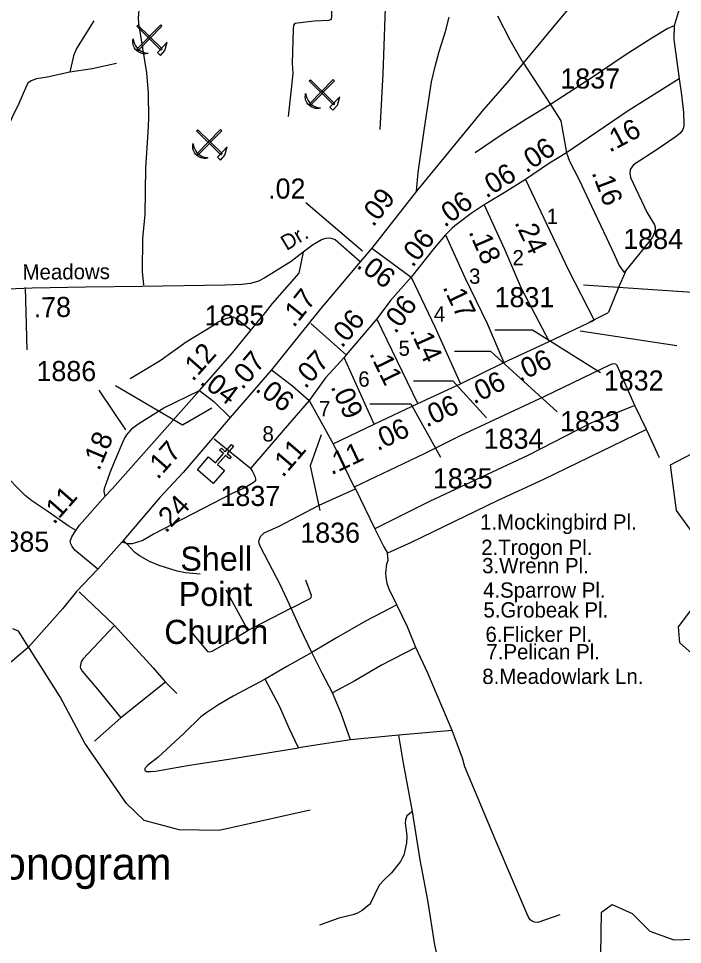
# Model space of a CAD drawing. Extents: x 2104537 to 2336408, y 34176 to 229611.
# Drawn here: x 2196405 to 2200536, y 68278 to 74040 of the extents above; entities that cross this region are included whole.
import ezdxf

# ---------------------------------------------------------------- set-up
doc = ezdxf.new("R2010")
doc.units = 0
for name, color, linetype in [('Exist Civil Demographics Community Label', 7, 'Continuous'), ('Exist Cultural Church CELL', 7, 'Continuous'), ('Exist Cultural Church Label', 7, 'Continuous'), ('Exist Geographical Quarry CELL', 7, 'Continuous'), ('Exist Hydrographic Creek Single Shore', 7, 'Continuous'), ('Exist Hydrographic Misc Water Feature', 7, 'Continuous'), ('Exist Road Non-System Type 51', 7, 'Continuous'), ('Exist Road Secondary Mileage Hundredths English Label', 7, 'Continuous'), ('Exist Road Secondary Type 51 Attributed', 7, 'Continuous'), ('Exist Road Secondary Type 51 Label', 7, 'Continuous'), ('Exist Road Secondary Type 51 Number Label', 7, 'Continuous')]:
    doc.layers.add(name, color=color, linetype=linetype)

msp = doc.modelspace()

# ---------------------------------------------------------------- linework, layer by layer
at = {"layer": 'Exist Cultural Church CELL'}
msp.add_lwpolyline([(2197587.5, 71311.7), (2197630.6, 71274.5), (2197680.5, 71332), (2197656.3, 71353), (2197666.7, 71365.1), (2197690.9, 71344.1), (2197730.3, 71389.6), (2197742.4, 71379.1), (2197703, 71333.6), (2197727.2, 71312.7), (2197716.8, 71300.6), (2197692.6, 71321.5), (2197642.7, 71264), (2197686.2, 71226.2), (2197616.6, 71145.7), (2197517.8, 71231.2)], close=True, dxfattribs=at)
at = {"layer": 'Exist Geographical Quarry CELL'}
for points in [[(2197298.5, 73850.8), (2197291, 73843.1), (2197139.9, 73991.2), (2197147.5, 73998.9)], [(2197297.1, 73992.8), (2197289.4, 74000.3), (2197141.3, 73849.3), (2197149, 73841.7)], [(2197210.4, 73824.1), (2197202.9, 73821.9), (2197197.1, 73820.5), (2197187.5, 73819.9), (2197179.5, 73820.9), (2197167.1, 73824.5), (2197152.9, 73830.5), (2197141.1, 73838.9), (2197132.2, 73847.1), (2197125.7, 73857.2), (2197119.7, 73869.7), (2197117.2, 73879), (2197115.7, 73890.2), (2197116.2, 73902.5), (2197117.7, 73913.2), (2197120.7, 73898.3), (2197123.5, 73888.7), (2197126.5, 73881.5), (2197133.3, 73869.8), (2197140.1, 73859.8), (2197145.2, 73853.1), (2197157.3, 73843.6), (2197167.5, 73836.2), (2197179.4, 73830.8), (2197191.1, 73827.1), (2197202.9, 73825.1)], [(2197269.3, 73827.8), (2197287.6, 73809.2), (2197315.4, 73840), (2197330.2, 73892.3)], [(2198371.8, 73510.6), (2198364.3, 73502.9), (2198213.2, 73651), (2198220.8, 73658.7)], [(2198370.4, 73652.5), (2198362.7, 73660.1), (2198214.6, 73509), (2198222.3, 73501.5)], [(2198283.7, 73483.9), (2198276.3, 73481.6), (2198270.4, 73480.3), (2198260.8, 73479.6), (2198252.8, 73480.6), (2198240.4, 73484.2), (2198226.2, 73490.2), (2198214.4, 73498.7), (2198205.5, 73506.9), (2198199, 73517), (2198193, 73529.5), (2198190.5, 73538.8), (2198189, 73550), (2198189.5, 73562.3), (2198191, 73573), (2198194, 73558), (2198196.8, 73548.5), (2198199.8, 73541.3), (2198206.6, 73529.6), (2198213.4, 73519.5), (2198218.5, 73512.9), (2198230.6, 73503.4), (2198240.9, 73496), (2198252.7, 73490.5), (2198264.5, 73486.9), (2198276.2, 73484.9)], [(2198342.6, 73487.5), (2198360.9, 73469), (2198388.7, 73499.7), (2198403.5, 73552.1)], [(2197671.5, 73199.7), (2197664, 73192), (2197513, 73340.1), (2197520.5, 73347.8)], [(2197670.2, 73341.7), (2197662.5, 73349.2), (2197514.3, 73198.2), (2197522, 73190.6)], [(2197583.4, 73173), (2197576, 73170.8), (2197570.1, 73169.4), (2197560.5, 73168.8), (2197552.5, 73169.8), (2197540.2, 73173.4), (2197525.9, 73179.4), (2197514.1, 73187.8), (2197505.2, 73196), (2197498.7, 73206.1), (2197492.7, 73218.6), (2197490.2, 73227.9), (2197488.8, 73239.1), (2197489.2, 73251.4), (2197490.7, 73262.1), (2197493.8, 73247.2), (2197496.5, 73237.6), (2197499.5, 73230.4), (2197506.3, 73218.7), (2197513.1, 73208.6), (2197518.2, 73202), (2197530.4, 73192.5), (2197540.6, 73185.1), (2197552.4, 73179.6), (2197564.2, 73176), (2197575.9, 73174)], [(2197642.3, 73176.6), (2197660.7, 73158.1), (2197688.4, 73188.8), (2197703.3, 73241.2)]]:
    msp.add_lwpolyline(points, close=True, dxfattribs=at)
at = {"layer": 'Exist Hydrographic Creek Single Shore'}
msp.add_lwpolyline([(2199594.7, 67682.9), (2199728.8, 67726.3), (2199877.9, 67851.3), (2199992.7, 67983.6), (2200025.7, 68084.7), (2200031.9, 68478.3), (2200097.7, 68526.2), (2200222.8, 68471.3), (2200331.9, 68360.9), (2200482.8, 68305.5), (2200723.7, 68314), (2200914.8, 68415.3), (2201079.9, 68599.1), (2201155.8, 68594.4)], dxfattribs=at)
at = {"layer": 'Exist Hydrographic Misc Water Feature'}
for points in [[(2200648.9, 70772.8), (2200497.8, 70979.1), (2200461.9, 71262), (2200818.9, 71448.7)], [(2201072.7, 69665.6), (2200519.7, 70155.2), (2200510.9, 70253.8), (2200650.7, 70438.1)], [(2198218.8, 69113.6), (2197653.7, 68986.7), (2197403.7, 68991.5), (2197185.8, 69048.2), (2197076.7, 69155.3), (2196816.7, 69531.1), (2196664.7, 69819.5), (2196403.7, 70228), (2196369.7, 70241.8)]]:
    msp.add_lwpolyline(points, dxfattribs=at)
at = {"layer": 'Exist Road Non-System Type 51'}
for p, q in [((2199538.4, 73775.1), (2199714, 73505.3)), ((2196446.3, 72365.3), (2196457.5, 71977.3)), ((2198444.4, 71947.1), (2198223.8, 72142)), ((2200311.1, 71483.3), (2200238.8, 71632.3)), ((2200393.3, 71306.2), (2200311.1, 71483.3)), ((2197847.4, 71239.5), (2197623, 71422.6)), ((2198361.6, 71393.9), (2198493.2, 71123.7)), ((2198493.2, 71123.7), (2198501.2, 71113.7)), ((2198501.2, 71113.7), (2198622.6, 70863.3)), ((2197081.5, 70769.7), (2197058.9, 70791.1)), ((2196781.4, 70471.7), (2197002.1, 70262.4)), ((2197318.9, 69910.5), (2197041.6, 69688.8)), ((2197318.9, 69910.5), (2197389.7, 69839.5)), ((2197041.6, 69688.8), (2196877.7, 69543)), ((2199103.4, 69609.6), (2198771.8, 69579.3)), ((2198470.1, 69551.6), (2198146.3, 69501.1)), ((2198771.8, 69579.3), (2198470.1, 69551.6))]:
    msp.add_line(p, q, dxfattribs=at)
for points in [[(2197935.3, 74609.7), (2197845.3, 74579.1), (2197624.6, 74486.2), (2197485.2, 74432.5), (2197377.7, 74391.2), (2197262.3, 74341.6), (2197234.7, 74323.1), (2197218.9, 74303.1), (2197196.4, 74242.2), (2197161.3, 74124.4), (2197153.8, 74091.4), (2197148.3, 74044.3), (2197150.9, 74008.2), (2197200.7, 73702.7), (2197212.4, 73574.9), (2197212.6, 73415.1), (2197209.7, 73333.1), (2197194.5, 73108.7), (2197190.3, 72820.7), (2197176.2, 72670.4), (2197174.9, 72465.1), (2197182.1, 72380.6)], [(2198358.2, 74609.7), (2198358.6, 74489.8), (2198352.7, 74047.6), (2198350.6, 74037.5), (2198344.9, 74031.4), (2198332.6, 74027.7), (2198244.7, 74024.1), (2198123, 74008.8), (2198116.6, 73999.4), (2198113.4, 73970.6), (2198108, 73762.7), (2198112, 73696), (2198082.6, 73430.2)], [(2198710.7, 74609.7), (2198690.1, 74224.2), (2198671.4, 73695.7), (2198653.9, 73349.6)], [(2200472, 74295.1), (2200516.1, 74131.9), (2200514.4, 74097.8), (2200483.9, 73993.4)], [(2199538.4, 73775.1), (2199464.8, 73904.1), (2199386.6, 74054.9)], [(2196874.3, 74024.6), (2196764.7, 73853.2), (2196746.7, 73807.6), (2196724.4, 73706.7)], [(2200483.9, 73993.4), (2200444.2, 73976.8), (2200344.6, 73917.7), (2200172.2, 73807.2), (2199974.1, 73672.9), (2199714, 73505.3)], [(2200483.9, 73993.4), (2200482.9, 73909.4), (2200516.2, 73663.7)], [(2197013.9, 73760.5), (2196862.3, 73726.7), (2196724.4, 73706.7)], [(2196724.4, 73706.7), (2196582.7, 73675), (2196516.9, 73664.1), (2196483.2, 73651.6), (2196463.3, 73637.2), (2196447.9, 73607), (2196407, 73510.4), (2196368.1, 73430.1), (2196340.9, 73368), (2196319.8, 73309.3), (2196276.9, 73212.7), (2196270.4, 73179), (2196248.1, 72976.7)], [(2199714, 73505.3), (2199561.2, 73411.5), (2199408.4, 73313.4), (2199245.9, 73203.3)], [(2199714, 73505.3), (2199778.6, 73402.4), (2199814.1, 73204.8)], [(2200531.9, 73338.6), (2200518.9, 73325.1), (2200491.2, 73301.7), (2200377.8, 73223.8), (2200231.7, 73129.1), (2200210.6, 73100.5), (2200207.6, 73077.9), (2200213.6, 73050.8), (2200314.5, 72833.8), (2200361.2, 72755.5), (2200365.3, 72740.7), (2200365.7, 72725.3), (2200360.8, 72704.2), (2200351, 72683.7), (2200333.4, 72655.4), (2200174, 72459.9)], [(2198176.3, 72585.6), (2198148.7, 72454.3), (2197982.7, 72265.8), (2197924.8, 72191.1)], [(2200182.1, 72465.5), (2200137.2, 72364.9), (2200075.2, 72212.9), (2200069.5, 72207.1), (2200049.6, 72196), (2199958.2, 72150.6)], [(2197851.1, 72100.3), (2197757.8, 72174), (2197742.6, 72181.1), (2197732.7, 72181.7), (2197707, 72175.6), (2197671, 72162.8), (2197647.5, 72150.5), (2197611.6, 72126.3), (2197446.9, 72026.1), (2197286.6, 71910.1), (2197100, 71797.5)], [(2200238.8, 71632.3), (2200129.8, 71880.8), (2200120.8, 71888.9), (2200103.4, 71890.5), (2200085.6, 71884.3), (2199678.2, 71687.1), (2199149.2, 71440.1), (2198928.6, 71331.2), (2198493.2, 71123.7)], [(2200238.8, 71632.3), (2199966.4, 71520.8), (2199574.7, 71319.7), (2198962.6, 71033.9), (2198622.6, 70863.3)], [(2196764.2, 70853.2), (2196719.1, 70879), (2196581.8, 70975.2), (2196486.9, 71038), (2196446.6, 71071.3), (2196298.8, 71220.5), (2196219.4, 71319.1), (2196184.8, 71346), (2196142.3, 71385.6), (2196087.2, 71454.9), (2196072.9, 71478.4), (2196016.3, 71537.9), (2196007.7, 71544.4)], [(2200311.1, 71483.3), (2199670.9, 71170.9), (2199382.3, 71039.3), (2198847.7, 70778.3), (2198700.8, 70712.5)], [(2197847.4, 71239.5), (2197860.4, 71221.5), (2197869.6, 71204.8), (2197873.2, 71193.7), (2197877.9, 71185.3), (2197880.3, 71173.2)], [(2197880.3, 71173.2), (2197878.5, 71163.8), (2197865.6, 71151), (2197813, 71118.8), (2197729.6, 71082), (2197245.2, 70830.2), (2197177.4, 70792.5), (2197139.8, 70778.9), (2197111.2, 70771.4), (2197085.6, 70769.9), (2197048.3, 70780.6)], [(2198101, 70370.8), (2198035.2, 70513.8), (2197909.9, 70752.1), (2197901.7, 70772.2), (2197899.4, 70788), (2197910.8, 70817), (2197932.9, 70838.6), (2198022.2, 70879.5), (2198276.4, 71010.8), (2198501.2, 71113.7)], [(2198622.6, 70863.3), (2198678.2, 70752), (2198700.8, 70712.5)], [(2197535.9, 70581.5), (2197443.8, 70590.1), (2197391.9, 70599.7), (2197279.4, 70636), (2197218.8, 70661.4), (2197158.5, 70696.4), (2197126.1, 70719.9), (2197081.5, 70769.7)], [(2198758.9, 70391.2), (2198711.6, 70488.6), (2198699.1, 70524.3), (2198691.3, 70563.4), (2198690.2, 70588.4), (2198697.2, 70645.7), (2198704.5, 70668.5), (2198700.8, 70712.5)], [(2198101, 70370.8), (2198220.3, 70430.5), (2198226.6, 70436.9), (2198228.2, 70448.4), (2198192.6, 70543.9)], [(2197695.4, 70483.6), (2197807.1, 70278.2), (2197832.6, 70231.3)], [(2198101, 70370.8), (2197864.4, 70247.8), (2197832.6, 70231.3)], [(2198230.5, 70094.3), (2198158.6, 70241.4), (2198101, 70370.8)], [(2198758.9, 70391.2), (2198564, 70288.7), (2198383.5, 70186.5), (2198230.5, 70094.3)], [(2198876.5, 70124.8), (2198824.8, 70254.1), (2198758.9, 70391.2)], [(2197002.1, 70262.4), (2196805.5, 70052.9), (2196795, 70035.7), (2196788.2, 70006), (2196789.7, 69997.8), (2196799.8, 69977.9), (2196897.1, 69867.1), (2197041.6, 69688.8)], [(2197002.1, 70262.4), (2197243.5, 69999.5), (2197318.9, 69910.5)], [(2197474.9, 70226.7), (2197580.4, 70100), (2197592.5, 70098.1), (2197610.3, 70102.3), (2197733.1, 70174.2), (2197832.6, 70231.3)], [(2198230.5, 70094.3), (2198073.7, 70008.4), (2197938.9, 69928.7)], [(2198357.9, 69844.2), (2198294.3, 69965.1), (2198230.5, 70094.3)], [(2198876.5, 70124.8), (2198664.1, 70016.1), (2198497.1, 69917.9), (2198357.9, 69844.2)], [(2199103.4, 69609.6), (2198952.4, 69965.6), (2198876.5, 70124.8)], [(2197938.9, 69928.7), (2197740, 69822), (2197644.8, 69767), (2197576.4, 69721.1), (2197539.7, 69693.6), (2197435.1, 69592.3), (2197271.1, 69441.9), (2197207.8, 69391), (2197190, 69372.9), (2197190.2, 69362.7), (2197200.2, 69355), (2197228, 69353.2), (2197256.3, 69355.9), (2197455.5, 69392.4), (2197737.2, 69434.2), (2198146.3, 69501.1)], [(2198146.3, 69501.1), (2198086.7, 69628.6), (2198031.1, 69756), (2197938.9, 69928.7)], [(2198470.1, 69551.6), (2198411.5, 69714.8), (2198357.9, 69844.2)], [(2199772.9, 68462.6), (2199635.1, 68414.7), (2199615.5, 68417.4), (2199601.2, 68422.2), (2199589.2, 68430), (2199576.8, 68451.9), (2199380.9, 68907.5), (2199182.3, 69382.7), (2199167.6, 69436.5), (2199103.4, 69609.6)], [(2198855.8, 69104.6), (2198799.9, 69405.9), (2198771.8, 69579.3)], [(2198855.8, 69104.6), (2198820.2, 69078), (2198812.5, 69053.9), (2198810.8, 69032), (2198817.5, 68988.2), (2198820, 68950.1), (2198818.6, 68910.1), (2198801.4, 68833.7), (2198792.4, 68813.8), (2198781.9, 68793.7), (2198725.1, 68722.9), (2198679.6, 68680.5), (2198647.8, 68646), (2198595.5, 68535.1), (2198588.1, 68526.1), (2198543.7, 68489.5), (2198514.2, 68472.1), (2198484.5, 68461.8), (2198398.4, 68440.5), (2198277.2, 68397.2)], [(2199006.7, 68218.9), (2198995, 68276.4), (2198951.1, 68553.9), (2198903.8, 68805.1), (2198855.8, 69104.6)]]:
    msp.add_lwpolyline(points, dxfattribs=at)
at = {"layer": 'Exist Road Secondary Mileage Hundredths English Label'}
msp.add_line((2198545.3, 72592.3), (2198192.9, 72893.7), dxfattribs=at)
at = {"layer": 'Exist Road Secondary Type 51 Attributed'}
for p, q in [((2198881, 72964.6), (2198603.7, 72611.1)), ((2198603.7, 72611.1), (2198530.7, 72526.2)), ((2198603.7, 72611.1), (2198848.1, 72430.2)), ((2198888.4, 71644.9), (2198633.2, 72171.5)), ((2199425.1, 71899.7), (2199705.8, 72029.7)), ((2198618.2, 71515.3), (2198430.3, 71931)), ((2199154.8, 71766.4), (2199425.1, 71899.7)), ((2198888.4, 71644.9), (2199154.8, 71766.4)), ((2198618.2, 71515.3), (2198888.4, 71644.9))]:
    msp.add_line(p, q, dxfattribs=at)
for points in [[(2200576.3, 75695), (2200501.1, 75449.3), (2200415.9, 75151.8), (2200380.3, 75015.1), (2200332.7, 74884.3), (2200275.3, 74769.4), (2200227.8, 74674.3), (2200128.8, 74505.9), (2200095.1, 74442.2), (2199982.3, 74289.6), (2199746.6, 74004.3), (2199534.7, 73748.8), (2199445.6, 73641.8), (2199298.3, 73474), (2198881, 72964.6)], [(2198881, 72964.6), (2198890.9, 73082.5), (2198930.4, 73356.9), (2198974.8, 73644.9), (2198997.1, 73741.2), (2199021.7, 73835.1), (2199061.2, 73958.6), (2199083.5, 74047.5)], [(2200516.2, 73663.7), (2200198.7, 73465.8), (2199814.1, 73204.8)], [(2200516.2, 73663.7), (2200529.6, 73564), (2200541.7, 73455.9), (2200544, 73386.3), (2200544, 73370.2), (2200537.4, 73349.6), (2200531.9, 73338.6)], [(2199814.1, 73204.8), (2199708.9, 73139.6), (2199558.3, 73037.2)], [(2199814.1, 73204.8), (2199832.8, 73153), (2199892.1, 73040.2), (2199968.9, 72873), (2200063.8, 72674.1), (2200109, 72576.9), (2200142.8, 72502.3), (2200174, 72459.9)], [(2199558.3, 73037.2), (2199427.1, 72955.7), (2199302.5, 72879.8)], [(2199558.3, 73037.2), (2199824.3, 72477.5), (2199987, 72163.3)], [(2199302.5, 72879.8), (2199221.1, 72825.5), (2199119, 72748.7), (2199102, 72735.6), (2199062.5, 72693.1)], [(2199302.5, 72879.8), (2199427.9, 72603.7), (2199533.1, 72361.2), (2199705.8, 72029.7)], [(2198530.7, 72526.2), (2198374.9, 72662.1), (2198352.7, 72671.7), (2198336.7, 72673.6), (2198316.6, 72671.4), (2198294.9, 72665.2), (2198233.1, 72628.4), (2198176.3, 72585.6), (2198100.6, 72528.6), (2197938.2, 72426.2), (2197897.1, 72404.5), (2197848.4, 72390.5), (2197794.3, 72384), (2197690.5, 72380.7), (2197174.8, 72371.9), (2196824.3, 72368.1), (2196490.3, 72362.1), (2196336.7, 72355.4)], [(2199062.5, 72693.1), (2198991.6, 72610.1), (2198848.1, 72430.2)], [(2199062.5, 72693.1), (2199182.7, 72427.8), (2199319.9, 72142.5), (2199425.1, 71899.7)], [(2198530.7, 72526.2), (2198284.4, 72232.9), (2197977.9, 71852.8)], [(2198848.1, 72430.2), (2198719.9, 72284.7), (2198633.2, 72171.5)], [(2198848.1, 72430.2), (2198996, 72120.2), (2199154.8, 71766.4)], [(2197529.9, 71725.5), (2197736.5, 71959.1), (2197924.8, 72191.1)], [(2198633.2, 72171.5), (2198444.4, 71947.1), (2198430.3, 71931)], [(2199705.8, 72029.7), (2199987, 72163.3)], [(2198430.3, 71931), (2198314, 71803.3), (2198214.2, 71662.2)], [(2197977.9, 71852.8), (2197870.2, 71729.7), (2197722.1, 71556.7)], [(2197977.9, 71852.8), (2198108.8, 71753.1), (2198214.2, 71662.2)], [(2196944.4, 71068.1), (2196990.3, 71115.3), (2197248.6, 71407.6), (2197529.9, 71725.5)], [(2197116.4, 71491.8), (2197153.9, 71520.6), (2197308.4, 71616.4), (2197529.9, 71725.5)], [(2197529.9, 71725.5), (2197619.1, 71656.2), (2197722.1, 71556.7)], [(2198214.2, 71662.2), (2198050.5, 71476.1), (2197847.4, 71239.5)], [(2198214.2, 71662.2), (2198361.6, 71393.9)], [(2197722.1, 71556.7), (2197428.9, 71214.4), (2197284.4, 71059.2), (2197048.3, 70780.6), (2196897.3, 70613.2)], [(2198361.6, 71393.9), (2198618.2, 71515.3)], [(2196944.4, 71068.1), (2196937.3, 71095.7), (2196939.7, 71116.4), (2196952.7, 71150.9), (2196975.2, 71215.4), (2197002.8, 71280.4), (2197062.6, 71422.6), (2197078.2, 71449.6), (2197116.4, 71491.8)], [(2196897.3, 70613.2), (2196755.5, 70732.2), (2196739.3, 70753.7), (2196730.7, 70770.3), (2196726.8, 70787.7), (2196736.7, 70814.1), (2196753.8, 70842.3), (2196784.5, 70886), (2196944.4, 71068.1)], [(2196897.3, 70613.2), (2196765.7, 70473.5), (2196680.7, 70368.3), (2196465.7, 70125.4), (2196311.6, 69995.5), (2196174, 69891.1), (2195907.2, 69671), (2195834.5, 69598.3), (2195803.3, 69556.7), (2195777.3, 69513.3), (2195742.6, 69442.2), (2195729.7, 69405.3), (2195717.8, 69347.8), (2195706.3, 69273.8), (2195701.1, 69178.5), (2195704.6, 69050.6), (2195716.3, 68819.1), (2195718.5, 68692.5), (2195705.5, 68611.5), (2195692, 68557.3), (2195667.3, 68481.4), (2195641.9, 68424.8), (2195555.6, 68272.2), (2195358.5, 67947.7)]]:
    msp.add_lwpolyline(points, dxfattribs=at)
at = {"layer": 'Exist Road Secondary Type 51 Number Label'}
for p, q in [((2199919.2, 72382.9), (2200598.5, 72337)), ((2199898.8, 72096.9), (2200501.4, 72005)), ((2197072.5, 71481.2), (2196905.8, 71726.4))]:
    msp.add_line(p, q, dxfattribs=at)
for points in [[(2199367.6, 72102), (2199602.5, 72102), (2200026.4, 71836.5)], [(2199117.3, 71969.3), (2199342.1, 71969.3), (2199755.8, 71591.3)], [(2197608.6, 71614.4), (2197425.6, 71509.8), (2197007.4, 71753.8)], [(2198862, 71785.4), (2199107.1, 71785.4), (2199316.5, 71555.6)], [(2198591.3, 71642.4), (2198846.7, 71642.4), (2199030.5, 71310.4)], [(2198288.3, 71448.9), (2198218.6, 71257.1), (2198279.6, 70978.3)]]:
    msp.add_lwpolyline(points, dxfattribs=at)

# ---------------------------------------------------------------- texts
at = {"layer": 'Exist Civil Demographics Community Label'}
msp.add_text('Monogram', height=200, dxfattribs=at).set_placement((2196078.9, 68681.8))
at = {"layer": 'Exist Cultural Church Label'}
for s, p in [('Shell', (2197411.7, 70603.3)), ('Point', (2197402, 70383.9)), ('Church', (2197311.9, 70147.9))]:
    msp.add_text(s, height=150, dxfattribs=at).set_placement(p)
at = {"layer": 'Exist Road Secondary Mileage Hundredths English Label'}
for s, rotation, p in [('.16', 27.95329, (2200082.6, 73204.1)), ('.06', 34.21627, (2199564, 73074.6)), ('.06', 31.84305, (2199315, 72918.7)), ('.16', 290.89324, (2199969.4, 73080.5)), ('.02', 360, (2197957.9, 72919)), ('.09', 51.88121, (2198611.9, 72738.1)), ('.06', 36.92986, (2199056.5, 72736.4)), ('.06', 51.42119, (2198857.1, 72486)), ('.24', 295.42264, (2199488.5, 72770.4)), ('.18', 293.45668, (2199203.9, 72712.3)), ('.06', 322.72605, (2198502.4, 72494.3)), ('.17', 51.12046, (2198117.7, 72111.6)), ('.06', 52.54029, (2198750, 72072.8)), ('.17', 295.68106, (2199042, 72368.1)), ('.78', 1.02934, (2196499.9, 72179.2)), ('.06', 49.91528, (2198417.3, 71985)), ('.14', 294.18098, (2198838, 72099.2)), ('.12', 48.50233, (2197489.4, 71776.5)), ('.07', 49.43172, (2197797.4, 71724.9)), ('.07', 47.66849, (2198189.8, 71731.2)), ('.06', 24.84414, (2199523.2, 71777.5)), ('.11', 295.85289, (2198585.8, 71954.6)), ('.04', 322.72605, (2197526.9, 71769.1)), ('.06', 26.24118, (2199238.4, 71637.4)), ('.06', 322.72605, (2197872.4, 71725.5)), ('.09', 294.31765, (2198345.2, 71748.4)), ('.06', 24.51293, (2198943.5, 71493.9)), ('.06', 25.62899, (2198638.5, 71346.2)), ('.18', 67.18888, (2196906.7, 71220.5)), ('.17', 48.53344, (2197270.9, 71166.2)), ('.11', 49.35988, (2198050.1, 71179.1)), ('.11', 25.31192, (2198351.8, 71197)), ('.11', 48.71083, (2196625.3, 70886.6)), ('.24', 47.02741, (2197321.5, 70832.7))]:
    msp.add_text(s, height=125, rotation=rotation, dxfattribs=at).set_placement(p)
at = {"layer": 'Exist Road Secondary Type 51 Label'}
for s, p in [('1', (2199691, 72761.2)), ('2', (2199478.3, 72504)), ('3', (2199208, 72389)), ('4', (2198988.4, 72154.1)), ('5', (2198769.3, 71940.9)), ('6', (2198518.9, 71748.7)), ('7', (2198274.9, 71564)), ('8', (2197922.6, 71407.8)), ('1.Mockingbird Pl.', (2199276.9, 70859.7)), ('2.Trogon Pl.', (2199283.8, 70701.7)), ('3.Wrenn Pl.', (2199289.5, 70587.7)), ('4.Sparrow Pl.', (2199295.2, 70435.5)), ('5.Grobeak Pl.', (2199297.5, 70312.2)), ('6.Flicker Pl.', (2199310, 70160.4)), ('7.Pelican Pl.', (2199316.1, 70051.6)), ('8.Meadowlark Ln.', (2199290.5, 69898.7))]:
    msp.add_text(s, height=95, dxfattribs=at).set_placement(p)
for s, rotation, p in [('Dr.', 30.84584, (2198072.5, 72592.6)), ('Meadows', 0.43611, (2196430.1, 72414.4))]:
    msp.add_text(s, height=95, rotation=rotation, dxfattribs=at).set_placement(p)
at = {"layer": 'Exist Road Secondary Type 51 Number Label'}
for s, p in [('1837', (2199775.9, 73604)), ('1884', (2200167.6, 72605.7)), ('1831', (2199366.9, 72243.3)), ('1885', (2197563.1, 72130)), ('1886', (2196516.4, 71783.4)), ('1832', (2200046.5, 71724.8)), ('1833', (2199774.4, 71471.6)), ('1834', (2199299.1, 71362.5)), ('1835', (2198982.6, 71116)), ('1837', (2197661.2, 71006.3)), ('1836', (2198157.8, 70777.8)), ('1885', (2196224.2, 70721.8))]:
    msp.add_text(s, height=125, dxfattribs=at).set_placement(p)

doc.saveas('drawing.dxf')
